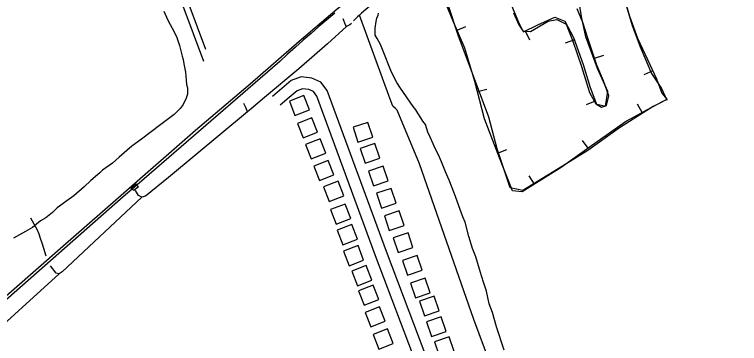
# Model space of a CAD drawing. Extents: x 3598634 to 3636690, y 517270 to 542944.
# Drawn here: x 3603707 to 3605571, y 533703 to 534550 of the extents above; entities that cross this region are included whole.
import ezdxf

# ---------------------------------------------------------------- set-up
doc = ezdxf.new("R2010")
doc.units = 0
for name, color, linetype in [('V-BLDG-OTLN', 7, 'Continuous'), ('V-BORW-LINE', 7, 'Continuous'), ('V-BRDG-OTLN', 7, 'Continuous'), ('V-RAIL-TRAK', 7, 'Continuous'), ('V-ROAD-CNTR', 7, 'Continuous'), ('V-SITE-VEGE', 7, 'Continuous'), ('V-TOPO-SHOR', 7, 'Continuous')]:
    doc.layers.add(name, color=color, linetype=linetype)

msp = doc.modelspace()

# ---------------------------------------------------------------- linework, layer by layer
at = {"layer": 'V-BLDG-OTLN'}
for points in [[(3604465.2, 534304.4), (3604450.7, 534341.7), (3604413.5, 534327.1), (3604428, 534289.9)], [(3604486.2, 534246.7), (3604471.6, 534284), (3604434.4, 534269.5), (3604448.9, 534232.2)], [(3604577.2, 534259.7), (3604589.9, 534221.8), (3604627.8, 534234.4), (3604615.2, 534272.4)], [(3604507.2, 534192.9), (3604492.7, 534230.2), (3604455.4, 534215.6), (3604469.9, 534178.4)], [(3604595.7, 534205.2), (3604608.3, 534167.2), (3604646.3, 534179.9), (3604633.6, 534217.8)], [(3604528.2, 534137), (3604513.7, 534174.3), (3604476.5, 534159.8), (3604491, 534122.5)], [(3604617.1, 534146.8), (3604629.8, 534108.9), (3604667.7, 534121.6), (3604655, 534159.5)], [(3604553.2, 534083.4), (3604538.7, 534120.7), (3604501.4, 534106.2), (3604515.9, 534068.9)], [(3604637.7, 534089.9), (3604650.4, 534052), (3604688.3, 534064.7), (3604675.6, 534102.6)], [(3604571.5, 534025), (3604557, 534062.3), (3604519.7, 534047.8), (3604534.2, 534010.5)], [(3604657.7, 534032.1), (3604670.4, 533994.1), (3604708.3, 534006.8), (3604695.6, 534044.8)], [(3604588.3, 533972.2), (3604573.8, 534009.5), (3604536.5, 533995), (3604551, 533957.7)], [(3604680.7, 533975.6), (3604693.4, 533937.7), (3604731.3, 533950.3), (3604718.6, 533988.3)], [(3604604.5, 533918), (3604590, 533955.3), (3604552.7, 533940.8), (3604567.2, 533903.5)], [(3604704.5, 533917.3), (3604717.2, 533879.4), (3604755.1, 533892.1), (3604742.5, 533930)], [(3604625.7, 533866.5), (3604611.1, 533903.7), (3604573.9, 533889.2), (3604588.4, 533852)], [(3604724.9, 533859), (3604737.6, 533821.1), (3604775.5, 533833.7), (3604762.8, 533871.7)], [(3604643.4, 533816.3), (3604628.8, 533853.6), (3604591.6, 533839.1), (3604606.1, 533801.8)], [(3604748, 533812.4), (3604760.6, 533774.4), (3604798.6, 533787.1), (3604785.9, 533825)], [(3604660.1, 533760.6), (3604645.6, 533797.9), (3604608.3, 533783.4), (3604622.8, 533746.1)], [(3604766, 533759.4), (3604778.7, 533721.4), (3604816.6, 533734.1), (3604803.9, 533772)], [(3604680.7, 533703.5), (3604666.2, 533740.8), (3604629, 533726.3), (3604643.5, 533689)], [(3604786.7, 533707.9), (3604799.4, 533669.9), (3604837.3, 533682.6), (3604824.7, 533720.5)]]:
    msp.add_lwpolyline(points, close=True, dxfattribs=at)
at = {"layer": 'V-BORW-LINE'}
for p, q in [((3604844.5, 534509.2), (3604867.4, 534519.1)), ((3605019.6, 534507.4), (3605030.5, 534484.8)), ((3605146.6, 534484.4), (3605122.9, 534476.2)), ((3605197.9, 534437.5), (3605221.6, 534445.4)), ((3605347.5, 534404.8), (3605324.9, 534394.2)), ((3604897.2, 534351.4), (3604921.5, 534357.6)), ((3605199.9, 534326.7), (3605176.6, 534317.7)), ((3605320.8, 534297.3), (3605308.8, 534319.2)), ((3605181.9, 534205.7), (3605167.3, 534226)), ((3604949, 534193.4), (3604972.3, 534202.4)), ((3605043.5, 534113.1), (3605030.4, 534134.4))]:
    msp.add_line(p, q, dxfattribs=at)
for points in [[(3605267.7, 534616.4), (3605288.3, 534545.6), (3605308.6, 534489), (3605333.8, 534434), (3605357.2, 534384), (3605370.6, 534347.7), (3605384.9, 534331.4)], [(3605384, 534331.1), (3605343.1, 534309.5), (3605280.2, 534275), (3605190.6, 534212), (3605112.5, 534155.9), (3605012, 534093.6), (3604987.2, 534096), (3604953.9, 534180.7), (3604915.2, 534281.1), (3604890.6, 534377.3), (3604864.3, 534463.3), (3604834.2, 534533), (3604812.6, 534587.2)], [(3604980.2, 534583.3), (3605002.2, 534530.2), (3605013.5, 534507.8), (3605033.3, 534505.7), (3605079.1, 534532.7), (3605100.7, 534537.2), (3605124.7, 534525), (3605142.3, 534481), (3605164.2, 534415.9), (3605185.5, 534348.9), (3605201.3, 534319.6), (3605226.3, 534314), (3605232.3, 534351.8), (3605205.3, 534411.2), (3605175.3, 534492.2), (3605165.4, 534540.5), (3605159.3, 534575.3)], [(3605384, 534330.9), (3605349, 534313.5), (3605262.2, 534258.3), (3605181.1, 534199.7), (3605104.7, 534153.2), (3605013.4, 534097.1), (3604981.3, 534104.3), (3604947.9, 534204.5), (3604925.9, 534285.7), (3604889.8, 534384.1), (3604848.4, 534493.8), (3604822.1, 534575)], [(3604990.1, 534553.8), (3605003.2, 534523.4), (3605015.7, 534505.5), (3605052.4, 534523.2), (3605096.1, 534543.3), (3605121.8, 534532.6), (3605144.3, 534490.9), (3605168.5, 534421.3), (3605186.5, 534361.9), (3605202.9, 534318.8), (3605215.6, 534311.2), (3605229.2, 534315.8), (3605234.7, 534340.6), (3605221, 534379.3), (3605203.9, 534419.5), (3605180.5, 534489.1), (3605167.8, 534529.5), (3605153.7, 534564.8)], [(3605278, 534579.3), (3605294.5, 534521.6), (3605315, 534466.4), (3605344.5, 534398.1), (3605370.2, 534359.1), (3605384.1, 534329.1)]]:
    msp.add_lwpolyline(points, dxfattribs=at)
at = {"layer": 'V-BRDG-OTLN'}
msp.add_lwpolyline([(3604006.1, 534103), (3604018.5, 534114.3), (3604021.5, 534110.9), (3604025.6, 534106.4), (3604013.8, 534096.9), (3604009.4, 534100.4)], close=True, dxfattribs=at)
at = {"layer": 'V-RAIL-TRAK'}
msp.add_line((3604021.5, 534110.9), (3604009.4, 534100.4), dxfattribs=at)
for points in [[(3604530.8, 534553.3), (3604510.1, 534536.1), (3604489.6, 534518.7), (3604469.3, 534501.2), (3604449, 534483.4), (3604428.9, 534465.6), (3604409, 534447.5), (3604389.2, 534429.3), (3604021.5, 534110.9)], [(3604009.4, 534100.4), (3603986.3, 534080.4), (3603633.2, 533770.2), (3603273.7, 533458.1), (3602902.6, 533136.2), (3602759.9, 533011.5)]]:
    msp.add_lwpolyline(points, dxfattribs=at)
at = {"layer": 'V-ROAD-CNTR'}
for points in [[(3603270.8, 536794), (3603278.6, 536779.2), (3603286.2, 536757), (3603292.9, 536742.2), (3603305.6, 536721.3), (3603331.6, 536680.5), (3603362.7, 536641.7), (3603372.5, 536622.4), (3603379.3, 536606.4), (3603389.3, 536579.1), (3603490.2, 536300.2), (3603651.3, 535875), (3603749.7, 535620.9), (3604009.8, 534922), (3604193, 534429.4)], [(3603330.2, 533514.5), (3603824, 533947.5), (3604172.5, 534252.2), (3604312.8, 534371.2), (3604438.7, 534481.6), (3604536.6, 534564.2), (3604600.9, 534615.5), (3604688.7, 534682.1), (3604776.7, 534744.6), (3604882.7, 534814.8), (3604986.9, 534876.6), (3605097.9, 534936.4), (3605310.1, 535040.2), (3605567.8, 535165.9), (3605885.7, 535319.5), (3606188.1, 535464.7), (3606511.9, 535618.6), (3606905.8, 535810.9), (3607263.6, 535982.8)], [(3604791.4, 533599.6), (3604663.1, 533939.8), (3604511, 534354.5), (3604494.7, 534375.9), (3604471.7, 534386.2), (3604443.5, 534389.3), (3604417.8, 534379.8), (3604393.8, 534359.4), (3604370.4, 534338.9)], [(3605082.7, 532723), (3605063.2, 532777.5), (3604904.2, 533208.7), (3604763.3, 533589.1), (3604635, 533929.4), (3604484.4, 534339.9), (3604475.5, 534351.6), (3604463.7, 534356.9), (3604447.2, 534358.7), (3604433.2, 534353.5), (3604413.4, 534336.7), (3604390.2, 534316.4)]]:
    msp.add_lwpolyline(points, dxfattribs=at)
at = {"layer": 'V-SITE-VEGE'}
for p, q in [((3604090.8, 534558.4), (3604101.5, 534535)), ((3604101.5, 534535), (3604118.6, 534503.1)), ((3604118.6, 534503.1), (3604123.9, 534490.8)), ((3604123.9, 534490.8), (3604130.8, 534469.9)), ((3604130.8, 534469.9), (3604137.8, 534442.7)), ((3604137.8, 534442.7), (3604140.5, 534434)), ((3604140.5, 534434), (3604142.1, 534422.9)), ((3604142.1, 534422.9), (3604146.5, 534401.8)), ((3604146.5, 534401.8), (3604148.3, 534380.7)), ((3604148.3, 534380.7), (3604148.7, 534369.5)), ((3604148.7, 534369.5), (3604151.4, 534360.9)), ((3604151.4, 534360.9), (3604151.9, 534344.7)), ((3604151.9, 534344.7), (3604148.4, 534334.6)), ((3604148.4, 534334.6), (3604140.2, 534318.2)), ((3604133, 534308), (3604117.3, 534292.6)), ((3604140.2, 534318.2), (3604133, 534308)), ((3604117.3, 534292.6), (3604103.9, 534282.3)), ((3604103.9, 534282.3), (3604079.5, 534264.1)), ((3604079.5, 534264.1), (3604033.2, 534229.1)), ((3604033.2, 534229.1), (3604008.8, 534211)), ((3604008.8, 534211), (3603976, 534182.6)), ((3603976, 534182.6), (3603959, 534167.2)), ((3603959, 534167.2), (3603933.4, 534149)), ((3603926.1, 534142.6), (3603903, 534123.2)), ((3603933.4, 534149), (3603926.1, 534142.6)), ((3603903, 534123.2), (3603886.1, 534106.5)), ((3603886.1, 534106.5), (3603859.4, 534083.3)), ((3603859.4, 534083.3), (3603841.1, 534070.3)), ((3603841.1, 534070.3), (3603816.7, 534052.2)), ((3603816.7, 534052.2), (3603804.6, 534040.6)), ((3603787.6, 534026.4), (3603774.1, 534018.6)), ((3603804.6, 534040.6), (3603787.6, 534026.4)), ((3603774.1, 534018.6), (3603753.4, 534001.8)), ((3603735, 533991.3), (3603704.4, 533974.2)), ((3603753.4, 534001.8), (3603735, 533991.3))]:
    msp.add_line(p, q, dxfattribs=at)
msp.add_lwpolyline([(3604965.6, 533686), (3604946.4, 533746.4), (3604935.4, 533783.5), (3604927.3, 533805.7), (3604920.1, 533837.8), (3604913.3, 533858.8), (3604907.7, 533877.3), (3604902.3, 533894.6), (3604892.6, 533926.7), (3604884.5, 533947.6), (3604874.9, 533978.5), (3604865.1, 534015.6), (3604859.7, 534029.1), (3604838.1, 534088.2), (3604824.6, 534124), (3604815.2, 534144.9), (3604804.5, 534170.7), (3604796.5, 534189.1), (3604788.6, 534205.1), (3604783.2, 534217.4), (3604775.3, 534234.6), (3604769.9, 534246.9), (3604763.1, 534266.6), (3604756.6, 534275.2), (3604751.4, 534283.7), (3604743.6, 534295.9), (3604738.3, 534304.5), (3604731.9, 534313), (3604699.3, 534360.7), (3604690.2, 534375.3), (3604675.7, 534401.1), (3604652.8, 534460.2), (3604647.5, 534472.5), (3604639.6, 534488.4), (3604634.3, 534497), (3604633.8, 534514.4), (3604637, 534531.9), (3604638, 534540.7), (3604641.6, 534548.3), (3604642.6, 534553.3)], dxfattribs=at)
at = {"layer": 'V-TOPO-SHOR'}
msp.add_line((3604672.4, 534332.2), (3604593.5, 534547.9), dxfattribs=at)
for points in [[(3604198.5, 534460.2), (3603960.3, 535099.5), (3603709, 535766.2)], [(3605021.3, 534840.4), (3604906.7, 534772.8), (3604861.2, 534744.4), (3604855.4, 534738.2), (3604845.5, 534725.9), (3604836.2, 534717.2), (3604740.9, 534665.8), (3604653.9, 534600.8), (3604599.4, 534553.5), (3604593.5, 534547.9), (3604588.9, 534543.6), (3604578.3, 534533.7)], [(3604573.7, 534526.9), (3604569, 534523.2), (3604560.7, 534519.3), (3604557.6, 534523.4), (3604551.9, 534538.5)], [(3604560.7, 534519.3), (3604511.5, 534474.6), (3604438.3, 534410), (3604349.7, 534335.9), (3604321.6, 534312.2), (3604314.5, 534306.6), (3604306.3, 534299.8), (3604301.8, 534310.5), (3604296.7, 534321.1)], [(3605019.5, 533409.8), (3604888, 533765.1), (3604748.2, 534165.6), (3604691, 534303.9), (3604686.2, 534307.9), (3604679.5, 534314.2), (3604672.4, 534332.2)], [(3604306.3, 534299.8), (3604102.7, 534130.4), (3604044, 534082.4), (3604033.9, 534079.7), (3604026, 534084.3), (3604018.4, 534097.3)], [(3604033.9, 534079.7), (3603829.2, 533887.5), (3603822.1, 533882.5), (3603813.7, 533884), (3603799.3, 533903.4)], [(3603748.3, 534026.8), (3603765.3, 533996.2), (3603769.2, 533985.8), (3603773.2, 533974.6), (3603777.7, 533959.8), (3603781.2, 533948.6), (3603787.4, 533929.4)], [(3603822.1, 533882.5), (3603621.3, 533700.6), (3603619.5, 533699.3)]]:
    msp.add_lwpolyline(points, dxfattribs=at)

doc.saveas('drawing.dxf')
